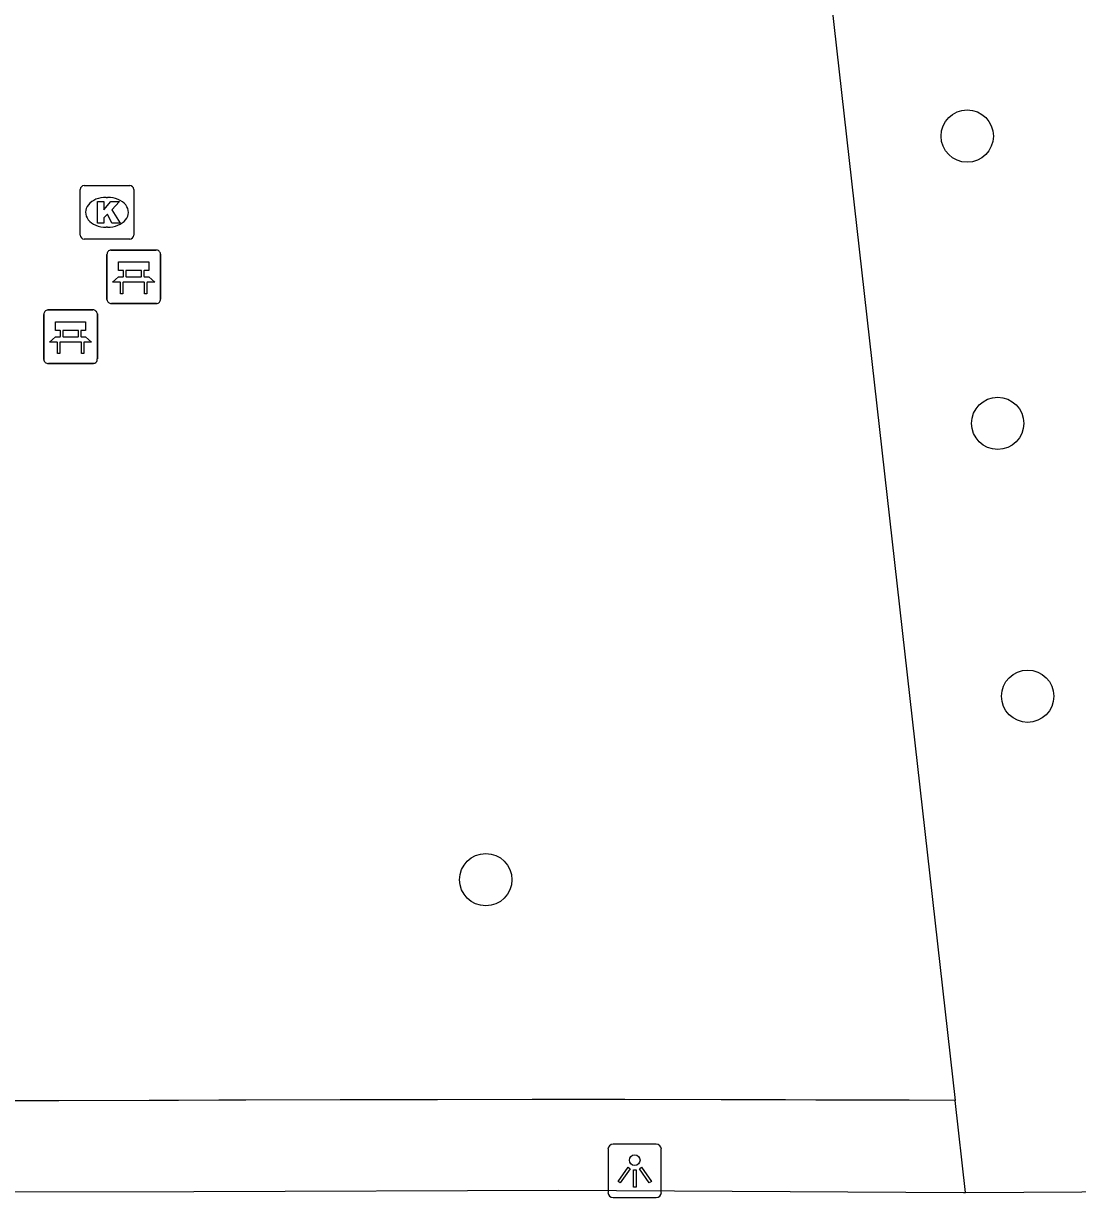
# Model space of a CAD drawing. Extents: x 161477 to 163040, y 383680 to 384868.
# Drawn here: x 162489.97 to 162509.67, y 384563.26 to 384585.21 of the extents above; entities that cross this region are included whole.
import ezdxf

# ---------------------------------------------------------------- set-up
doc = ezdxf.new("R2010")
doc.units = 0
for name, color, linetype in [('IMGEO_Bank', 7, 'Continuous'), ('IMGEO_Boom', 7, 'Continuous'), ('IMGEO_Kolk', 7, 'Continuous'), ('IMGEO_Lichtpunt', 7, 'Continuous'), ('IMGEO_Rijbaan_lokaal_open', 7, 'Continuous'), ('IMGEO_Voetpad_open', 7, 'Continuous')]:
    doc.layers.add(name, color=color, linetype=linetype)

msp = doc.modelspace()

# ---------------------------------------------------------------- linework, layer by layer
at = {"layer": 'IMGEO_Bank'}
for p, q in [((162491.605, 384580.97), (162492.446, 384580.97)), ((162492.446, 384580.97), (162491.605, 384580.97)), ((162491.53, 384580.045), (162491.53, 384580.886)), ((162491.53, 384580.886), (162491.53, 384580.045)), ((162492.53, 384580.895), (162492.53, 384580.054)), ((162492.53, 384580.054), (162492.53, 384580.895)), ((162491.839, 384580.476), (162491.839, 384580.582)), ((162491.883, 384580.582), (162491.883, 384580.476)), ((162492.171, 384580.588), (162491.889, 384580.588)), ((162492.177, 384580.476), (162492.177, 384580.582)), ((162492.221, 384580.582), (162492.221, 384580.476)), ((162492.227, 384580.368), (162491.834, 384580.368)), ((162491.889, 384580.47), (162492.171, 384580.47)), ((162492.455, 384579.97), (162491.614, 384579.97)), ((162491.614, 384579.97), (162492.455, 384579.97)), ((162490.35, 384578.925), (162490.35, 384579.766)), ((162490.35, 384579.766), (162490.35, 384578.925)), ((162490.425, 384579.85), (162491.266, 384579.85)), ((162491.266, 384579.85), (162490.425, 384579.85)), ((162491.35, 384579.775), (162491.35, 384578.934)), ((162491.35, 384578.934), (162491.35, 384579.775)), ((162490.659, 384579.356), (162490.659, 384579.462)), ((162490.703, 384579.462), (162490.703, 384579.356)), ((162490.991, 384579.468), (162490.709, 384579.468)), ((162490.997, 384579.356), (162490.997, 384579.462)), ((162491.041, 384579.462), (162491.041, 384579.356)), ((162491.047, 384579.248), (162490.654, 384579.248)), ((162490.709, 384579.35), (162490.991, 384579.35)), ((162491.275, 384578.85), (162490.434, 384578.85)), ((162490.434, 384578.85), (162491.275, 384578.85))]:
    msp.add_line(p, q, dxfattribs=at)
for points in [[(162491.833, 384580.588), (162491.747, 384580.588), (162491.747, 384580.749), (162492.31, 384580.749), (162492.31, 384580.588), (162492.227, 384580.588)], [(162491.777, 384580.368), (162491.635, 384580.368), (162491.747, 384580.47), (162491.833, 384580.47)], [(162491.827, 384580.361), (162491.827, 384580.154), (162491.784, 384580.154), (162491.784, 384580.361)], [(162492.227, 384580.47), (162492.31, 384580.47), (162492.422, 384580.368), (162492.283, 384580.368)], [(162492.277, 384580.361), (162492.277, 384580.154), (162492.233, 384580.154), (162492.233, 384580.361)], [(162490.653, 384579.468), (162490.567, 384579.468), (162490.567, 384579.629), (162491.13, 384579.629), (162491.13, 384579.468), (162491.047, 384579.468)], [(162490.597, 384579.248), (162490.455, 384579.248), (162490.567, 384579.35), (162490.653, 384579.35)], [(162490.647, 384579.241), (162490.647, 384579.034), (162490.604, 384579.034), (162490.604, 384579.241)], [(162491.047, 384579.35), (162491.13, 384579.35), (162491.242, 384579.248), (162491.103, 384579.248)], [(162491.097, 384579.241), (162491.097, 384579.034), (162491.053, 384579.034), (162491.053, 384579.241)]]:
    msp.add_lwpolyline(points, dxfattribs=at)
for centre, radius, start, end in [((162491.608, 384580.892), 0.0779, 92.4484, 184.2845), ((162491.608, 384580.892), 0.0779, 92.4484, 184.2845), ((162492.452, 384580.892), 0.0779, 2.4484, 94.2845), ((162492.452, 384580.892), 0.0779, 2.4484, 94.2845), ((162491.832, 384580.581), 0.00671, 2.8957, 87.1043), ((162491.889, 384580.581), 0.00671, 92.8957, 177.1043), ((162492.171, 384580.581), 0.00671, 2.8957, 87.1043), ((162492.228, 384580.581), 0.00671, 92.8957, 177.1043), ((162491.777, 384580.361), 0.00671, 2.8957, 87.1043), ((162491.834, 384580.361), 0.00671, 92.8957, 177.1043), ((162491.832, 384580.477), 0.00671, 272.8957, 357.1043), ((162491.889, 384580.477), 0.00671, 182.8957, 267.1043), ((162492.171, 384580.477), 0.00671, 272.8957, 357.1043), ((162492.228, 384580.477), 0.00671, 182.8957, 267.1043), ((162492.226, 384580.361), 0.00671, 2.8957, 87.1043), ((162492.283, 384580.361), 0.00671, 92.8957, 177.1043), ((162491.608, 384580.048), 0.0779, 182.4484, 274.2845), ((162491.608, 384580.048), 0.0779, 182.4484, 274.2845), ((162492.452, 384580.048), 0.0779, 272.4484, 4.2845), ((162492.452, 384580.048), 0.0779, 272.4484, 4.2845), ((162490.428, 384579.772), 0.0779, 92.4484, 184.2845), ((162490.428, 384579.772), 0.0779, 92.4484, 184.2845), ((162491.272, 384579.772), 0.0779, 2.4484, 94.2845), ((162491.272, 384579.772), 0.0779, 2.4484, 94.2845), ((162490.652, 384579.461), 0.00671, 2.8957, 87.1043), ((162490.709, 384579.461), 0.00671, 92.8957, 177.1043), ((162490.991, 384579.461), 0.00671, 2.8957, 87.1043), ((162491.048, 384579.461), 0.00671, 92.8957, 177.1043), ((162490.597, 384579.241), 0.00671, 2.8957, 87.1043), ((162490.654, 384579.241), 0.00671, 92.8957, 177.1043), ((162490.652, 384579.357), 0.00671, 272.8957, 357.1043), ((162490.709, 384579.357), 0.00671, 182.8957, 267.1043), ((162490.991, 384579.357), 0.00671, 272.8957, 357.1043), ((162491.048, 384579.357), 0.00671, 182.8957, 267.1043), ((162491.046, 384579.241), 0.00671, 2.8957, 87.1043), ((162491.103, 384579.241), 0.00671, 92.8957, 177.1043), ((162490.428, 384578.928), 0.0779, 182.4484, 274.2845), ((162490.428, 384578.928), 0.0779, 182.4484, 274.2845), ((162491.272, 384578.928), 0.0779, 272.4484, 4.2845), ((162491.272, 384578.928), 0.0779, 272.4484, 4.2845)]:
    msp.add_arc(centre, radius, start, end, dxfattribs=at)
at = {"layer": 'IMGEO_Boom'}
for centre in [(162507.61, 384583.1), (162508.18, 384577.73), (162508.74, 384572.63), (162498.61, 384569.2)]:
    msp.add_circle(centre, 0.489, dxfattribs=at)
at = {"layer": 'IMGEO_Kolk'}
for p, q in [((162491.029, 384581.249), (162491.029, 384582.101)), ((162491.104, 384582.175), (162491.956, 384582.175)), ((162492.03, 384582.101), (162492.03, 384581.249)), ((162491.517, 384581.955), (162491.542, 384581.955)), ((162491.54, 384581.395), (162491.515, 384581.395)), ((162491.956, 384581.175), (162491.104, 384581.175))]:
    msp.add_line(p, q, dxfattribs=at)
for points in [[(162491.029, 384581.249), (162491.029, 384582.101)], [(162491.104, 384582.175), (162491.956, 384582.175)], [(162492.03, 384582.101), (162492.03, 384581.249)], [(162491.35, 384581.875), (162491.473, 384581.875), (162491.473, 384581.724), (162491.603, 384581.875), (162491.767, 384581.875), (162491.621, 384581.724), (162491.774, 384581.475), (162491.622, 384581.475), (162491.537, 384581.639), (162491.473, 384581.572), (162491.473, 384581.475), (162491.35, 384581.475), (162491.35, 384581.875)], [(162491.956, 384581.175), (162491.104, 384581.175)]]:
    msp.add_lwpolyline(points, dxfattribs=at)
for centre, start, end in [((162491.106, 384582.099), 91.552, 178.448), ((162491.106, 384582.099), 91.552, 178.448), ((162491.954, 384582.099), 1.552, 88.448), ((162491.954, 384582.099), 1.552, 88.448), ((162491.106, 384581.251), 181.552, 268.448), ((162491.106, 384581.251), 181.552, 268.448), ((162491.954, 384581.251), 271.552, 358.448), ((162491.954, 384581.251), 271.552, 358.448)]:
    msp.add_arc(centre, 0.0765, start, end, dxfattribs=at)
for centre, major_axis, ratio, start_param, end_param in [((162491.516, 384581.675), (-0.387, 0.002), 0.722429, 4.712389, 7.853982), ((162491.541, 384581.675), (-0.39, 0.002), 0.717154, 1.570796, 4.712389)]:
    msp.add_ellipse(centre, major_axis=major_axis, ratio=ratio, start_param=start_param, end_param=end_param, dxfattribs=at)
at = {"layer": 'IMGEO_Lichtpunt'}
for p, q in [((162500.896, 384564.16), (162500.896, 384563.353)), ((162500.896, 384564.16), (162500.896, 384563.353)), ((162501.798, 384564.255), (162500.99, 384564.255)), ((162501.798, 384564.255), (162500.99, 384564.255)), ((162501.892, 384563.353), (162501.892, 384564.16)), ((162501.892, 384563.353), (162501.892, 384564.16)), ((162500.99, 384563.259), (162501.798, 384563.259)), ((162500.99, 384563.259), (162501.798, 384563.259))]:
    msp.add_line(p, q, dxfattribs=at)
for points in [[(162501.27, 384563.824), (162501.309, 384563.796), (162501.121, 384563.534), (162501.083, 384563.561), (162501.27, 384563.824)], [(162501.372, 384563.776), (162501.419, 384563.776), (162501.419, 384563.454), (162501.372, 384563.454), (162501.372, 384563.776)], [(162501.482, 384563.796), (162501.52, 384563.823), (162501.707, 384563.561), (162501.668, 384563.533), (162501.482, 384563.796)]]:
    msp.add_lwpolyline(points, dxfattribs=at)
msp.add_circle((162501.395, 384563.958), 0.0994, dxfattribs=at)
for centre, start, end in [((162500.99, 384564.16), 90, 180), ((162500.99, 384564.16), 90, 180), ((162501.798, 384564.16), 0, 90), ((162501.798, 384564.16), 0, 90), ((162500.99, 384563.353), 180, 270), ((162500.99, 384563.353), 180, 270), ((162501.798, 384563.353), 270, 0), ((162501.798, 384563.353), 270, 360)]:
    msp.add_arc(centre, 0.0946, start, end, dxfattribs=at)
at = {"layer": 'IMGEO_Rijbaan_lokaal_open'}
for points in [[(162478.57, 384563.368), (162482.657, 384563.363), (162493.155, 384563.371), (162499.976, 384563.398), (162507.541, 384563.354), (162507.577, 384563.354)], [(162507.577, 384563.354), (162510.845, 384563.371), (162519.294, 384563.381), (162519.53, 384563.392)]]:
    msp.add_lwpolyline(points, dxfattribs=at)
at = {"layer": 'IMGEO_Voetpad_open'}
for points in [[(162504.693, 384588.952), (162507.383, 384565.074)], [(162507.383, 384565.074), (162506.526, 384565.076), (162504.781, 384565.081), (162504.214, 384565.083), (162503.554, 384565.085), (162503.012, 384565.086), (162501.213, 384565.091), (162500.662, 384565.093), (162500.253, 384565.094), (162500.023, 384565.093), (162499.476, 384565.092), (162497.71, 384565.087), (162497.164, 384565.086), (162496.441, 384565.084), (162495.89, 384565.082), (162494.127, 384565.077), (162493.62, 384565.076), (162492.864, 384565.074), (162492.318, 384565.072), (162490.633, 384565.068), (162490.057, 384565.066), (162489.301, 384565.064)], [(162507.577, 384563.354), (162507.383, 384565.074)]]:
    msp.add_lwpolyline(points, dxfattribs=at)

doc.saveas('drawing.dxf')
